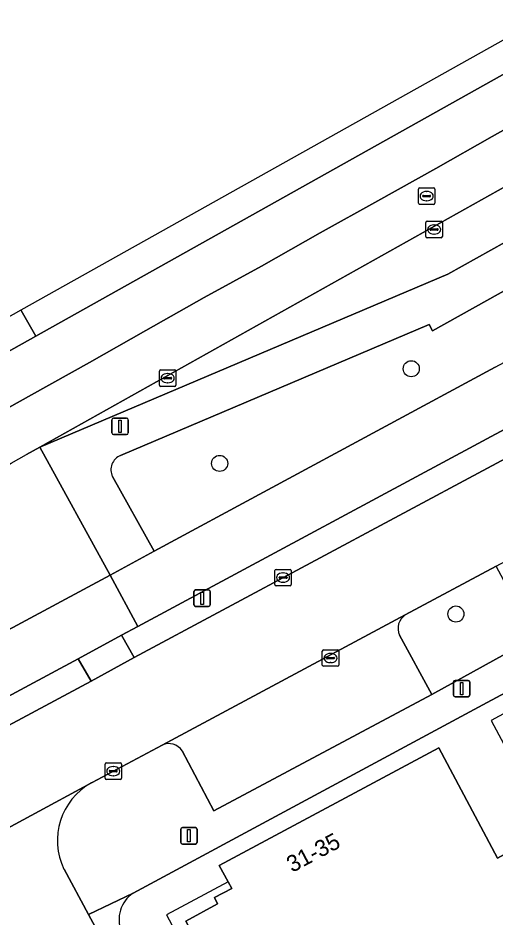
# Model space of a CAD drawing. Extents: x 157793 to 159380, y 380877 to 382313.
# Drawn here: x 159052.3 to 159081.3, y 382069.7 to 382124.3 of the extents above; entities that cross this region are included whole.
import ezdxf

# ---------------------------------------------------------------- set-up
doc = ezdxf.new("R2010")
doc.units = 0
for name, color, linetype in [('IMGEO_Berm_groen', 7, 'Continuous'), ('IMGEO_Boom', 7, 'Continuous'), ('IMGEO_Erf', 7, 'Continuous'), ('IMGEO_Fietspad_gesloten', 7, 'Continuous'), ('IMGEO_Groenvoorziening', 7, 'Continuous'), ('IMGEO_Kolk', 7, 'Continuous'), ('IMGEO_Lichtmast', 7, 'Continuous'), ('IMGEO_OVBaan_gesloten', 7, 'Continuous'), ('IMGEO_Pand', 7, 'Continuous'), ('IMGEO_Pand_nummerreeks', 7, 'Continuous'), ('IMGEO_Pand_overbouw', 7, 'Continuous'), ('IMGEO_Parkeervlak_open', 7, 'Continuous'), ('IMGEO_Rijbaan_lokaal_open', 7, 'Continuous'), ('IMGEO_Rijbaan_regionaal_gesloten', 7, 'Continuous'), ('IMGEO_Rioolput', 7, 'Continuous'), ('IMGEO_Voetpad_open', 7, 'Continuous')]:
    doc.layers.add(name, color=color, linetype=linetype)

msp = doc.modelspace()

# ---------------------------------------------------------------- linework, layer by layer
at = {"layer": 'IMGEO_Berm_groen'}
for points in [[(159137.548, 382154.205), (159052.497, 382106.596)], [(159052.497, 382106.596), (159052.513, 382106.568), (159053.409, 382105), (159130.172, 382148.002)], [(159099.553, 382113.308), (159114.348, 382122.932), (159123.08, 382128.667), (159121.978, 382130.171), (159077.514, 382105.337), (159077.301, 382105.717), (159058.563, 382097.762)], [(159058.08, 382096.488), (159060.6, 382091.948), (159081.307, 382103.128)], [(159082.434, 382099.642), (159059.612, 382087.377), (159058.624, 382086.846), (159059.378, 382085.501), (159091.584, 382102.748)], [(159057.93, 382090.506), (159053.654, 382098.278), (159052.854, 382097.822)], [(158881.481, 381995.291), (158888.972, 381999.625), (158897.957, 382004.553), (159057.93, 382090.506)]]:
    msp.add_lwpolyline(points, dxfattribs=at)
msp.add_lwpolyline([(159056.774, 382084.07), (159055.975, 382085.414), (158946.08, 382026.373), (158946.762, 382025.103), (158947.423, 382025.458)], close=True, dxfattribs=at)
for centre, radius, start, end in [((158952.368, 382355.672), 283.555, 297.04709, 301.26988), ((158761.633, 382603.885), 583.874, 296.552777, 299.918844), ((159058.887, 382096.911), 0.911, 110.8348, 207.6396)]:
    msp.add_arc(centre, radius, start, end, dxfattribs=at)
at = {"layer": 'IMGEO_Boom'}
for centre in [(159076.218, 382103.033), (159064.578, 382097.283), (159078.931, 382088.137)]:
    msp.add_circle(centre, 0.489, dxfattribs=at)
at = {"layer": 'IMGEO_Erf'}
msp.add_lwpolyline([(159105.336, 382096.12), (159105.2, 382096.034), (159104.078, 382095.324), (159088.796, 382087.041), (159080.569, 382082.617), (159059.326, 382071.195)], dxfattribs=at)
msp.add_lwpolyline([(159088.559, 382067.707), (159090.834, 382063.474), (159075.803, 382055.428), (159076.652, 382053.84), (159074.078, 382052.462), (159069.669, 382050.102), (159065.077, 382058.67), (159065.845, 382059.075), (159062.347, 382065.579), (159063.361, 382066.116), (159063.73, 382066.311), (159063.182, 382067.341), (159063.533, 382067.541), (159062.53, 382069.493), (159064.452, 382070.54), (159064.276, 382070.914), (159065.311, 382071.476), (159065.099, 382071.87), (159064.556, 382072.876), (159077.9, 382080.003), (159081.462, 382073.321), (159084.615, 382075.045), (159086.982, 382070.641)], close=True, dxfattribs=at)
msp.add_arc((159060.422, 382069.573), 1.957, 124.0525, 201.8209, dxfattribs=at)
at = {"layer": 'IMGEO_Fietspad_gesloten'}
for points in [[(159081.307, 382103.128), (159060.6, 382091.948), (159057.93, 382090.506), (159059.612, 382087.377), (159082.434, 382099.642)], [(159055.975, 382085.414), (159058.624, 382086.846), (159059.612, 382087.377), (159057.93, 382090.506), (158897.957, 382004.553), (158888.972, 381999.625), (158881.481, 381995.291)], [(158875.467, 381987.331), (158881.205, 381991.01), (158886.036, 381993.975), (158898.811, 382000.858), (158907.714, 382005.78), (158912.658, 382008.417), (158945.023, 382025.805), (158945.704, 382024.537), (158946.762, 382025.103), (158946.08, 382026.373), (159055.975, 382085.414)]]:
    msp.add_lwpolyline(points, dxfattribs=at)
msp.add_arc((158952.368, 382355.672), 283.555, 297.04709, 301.26988, dxfattribs=at)
at = {"layer": 'IMGEO_Groenvoorziening'}
for points in [[(159083.707, 382086.689), (159081.368, 382091.041), (159075.858, 382088.086)], [(159075.496, 382086.851), (159077.462, 382083.248), (159083.707, 382086.689)]]:
    msp.add_lwpolyline(points, dxfattribs=at)
msp.add_arc((159076.416, 382087.252), 1.004, 123.7934, 203.533, dxfattribs=at)
at = {"layer": 'IMGEO_Kolk'}
for p, q in [((159077.106, 382111.06), (159077.106, 382111.912)), ((159077.181, 382111.986), (159078.033, 382111.986)), ((159077.594, 382111.766), (159077.619, 382111.766)), ((159078.107, 382111.912), (159078.107, 382111.06)), ((159077.365, 382111.48), (159077.365, 382111.492)), ((159077.803, 382111.443), (159077.405, 382111.443)), ((159077.408, 382111.529), (159077.806, 382111.529)), ((159077.617, 382111.206), (159077.592, 382111.206)), ((159077.849, 382111.492), (159077.849, 382111.48)), ((159078.033, 382110.986), (159077.181, 382110.986)), ((159060.922, 382102.033), (159060.922, 382102.885)), ((159060.997, 382102.959), (159061.849, 382102.959)), ((159061.181, 382102.453), (159061.181, 382102.465)), ((159061.224, 382102.502), (159061.622, 382102.502)), ((159061.41, 382102.739), (159061.435, 382102.739)), ((159061.665, 382102.465), (159061.665, 382102.453)), ((159061.923, 382102.885), (159061.923, 382102.033)), ((159061.849, 382101.959), (159060.997, 382101.959)), ((159061.619, 382102.416), (159061.221, 382102.416)), ((159061.433, 382102.179), (159061.408, 382102.179)), ((159067.93, 382089.923), (159067.93, 382090.775)), ((159068.005, 382090.849), (159068.857, 382090.849)), ((159068.418, 382090.629), (159068.443, 382090.629)), ((159068.931, 382090.775), (159068.931, 382089.923)), ((159068.189, 382090.343), (159068.189, 382090.355)), ((159068.627, 382090.306), (159068.229, 382090.306)), ((159068.232, 382090.392), (159068.63, 382090.392)), ((159068.441, 382090.069), (159068.416, 382090.069)), ((159068.673, 382090.355), (159068.673, 382090.343)), ((159068.857, 382089.849), (159068.005, 382089.849)), ((159070.816, 382085.038), (159070.816, 382085.89)), ((159070.891, 382085.964), (159071.743, 382085.964)), ((159071.304, 382085.744), (159071.329, 382085.744)), ((159071.817, 382085.89), (159071.817, 382085.038)), ((159071.075, 382085.458), (159071.075, 382085.47)), ((159071.513, 382085.421), (159071.115, 382085.421)), ((159071.118, 382085.507), (159071.516, 382085.507)), ((159071.327, 382085.184), (159071.302, 382085.184)), ((159071.559, 382085.47), (159071.559, 382085.458)), ((159071.743, 382084.964), (159070.891, 382084.964)), ((159057.616, 382078.169), (159057.616, 382079.021)), ((159057.691, 382079.095), (159058.543, 382079.095)), ((159058.617, 382079.021), (159058.617, 382078.169)), ((159057.875, 382078.589), (159057.875, 382078.601)), ((159058.313, 382078.552), (159057.915, 382078.552)), ((159057.918, 382078.638), (159058.316, 382078.638)), ((159058.104, 382078.875), (159058.129, 382078.875)), ((159058.359, 382078.601), (159058.359, 382078.589)), ((159058.543, 382078.095), (159057.691, 382078.095)), ((159058.127, 382078.315), (159058.102, 382078.315))]:
    msp.add_line(p, q, dxfattribs=at)
for points in [[(159077.106, 382111.06), (159077.106, 382111.912)], [(159077.181, 382111.986), (159078.033, 382111.986)], [(159078.107, 382111.912), (159078.107, 382111.06)], [(159078.033, 382110.986), (159077.181, 382110.986)], [(159060.922, 382102.033), (159060.922, 382102.885)], [(159060.997, 382102.959), (159061.849, 382102.959)], [(159061.923, 382102.885), (159061.923, 382102.033)], [(159061.849, 382101.959), (159060.997, 382101.959)], [(159067.93, 382089.923), (159067.93, 382090.775)], [(159068.005, 382090.849), (159068.857, 382090.849)], [(159068.931, 382090.775), (159068.931, 382089.923)], [(159068.857, 382089.849), (159068.005, 382089.849)], [(159070.816, 382085.038), (159070.816, 382085.89)], [(159070.891, 382085.964), (159071.743, 382085.964)], [(159071.817, 382085.89), (159071.817, 382085.038)], [(159071.743, 382084.964), (159070.891, 382084.964)], [(159057.616, 382078.169), (159057.616, 382079.021)], [(159057.691, 382079.095), (159058.543, 382079.095)], [(159058.617, 382079.021), (159058.617, 382078.169)], [(159058.543, 382078.095), (159057.691, 382078.095)]]:
    msp.add_lwpolyline(points, dxfattribs=at)
for centre, radius, start, end in [((159077.183, 382111.91), 0.0765, 91.552, 178.448), ((159077.183, 382111.91), 0.0765, 91.552, 178.448), ((159078.031, 382111.91), 0.0765, 1.552, 88.448), ((159078.031, 382111.91), 0.0765, 1.552, 88.448), ((159077.405, 382111.489), 0.0403, 85.8775, 175.7526), ((159077.402, 382111.479), 0.0366, 178.938, 274.7102), ((159077.806, 382111.486), 0.043, 264.8664, 352.4533), ((159077.81, 382111.491), 0.0386, 1.7309, 96.639), ((159077.183, 382111.062), 0.0765, 181.552, 268.448), ((159077.183, 382111.062), 0.0765, 181.552, 268.448), ((159078.031, 382111.062), 0.0765, 271.552, 358.448), ((159078.031, 382111.062), 0.0765, 271.552, 358.448), ((159060.999, 382102.883), 0.0765, 91.552, 178.448), ((159060.999, 382102.883), 0.0765, 91.552, 178.448), ((159061.221, 382102.462), 0.0403, 85.8775, 175.7526), ((159061.218, 382102.452), 0.0366, 178.938, 274.7102), ((159061.622, 382102.459), 0.043, 264.8664, 352.4533), ((159061.626, 382102.464), 0.0386, 1.7309, 96.639), ((159061.847, 382102.883), 0.0765, 1.552, 88.448), ((159061.847, 382102.883), 0.0765, 1.552, 88.448), ((159060.999, 382102.035), 0.0765, 181.552, 268.448), ((159060.999, 382102.035), 0.0765, 181.552, 268.448), ((159061.847, 382102.035), 0.0765, 271.552, 358.448), ((159061.847, 382102.035), 0.0765, 271.552, 358.448), ((159068.007, 382090.773), 0.0765, 91.552, 178.448), ((159068.007, 382090.773), 0.0765, 91.552, 178.448), ((159068.855, 382090.773), 0.0765, 1.552, 88.448), ((159068.855, 382090.773), 0.0765, 1.552, 88.448), ((159068.007, 382089.925), 0.0765, 181.552, 268.448), ((159068.007, 382089.925), 0.0765, 181.552, 268.448), ((159068.229, 382090.352), 0.0403, 85.8775, 175.7526), ((159068.226, 382090.342), 0.0366, 178.938, 274.7102), ((159068.63, 382090.349), 0.043, 264.8664, 352.4533), ((159068.634, 382090.354), 0.0386, 1.7309, 96.639), ((159068.855, 382089.925), 0.0765, 271.552, 358.448), ((159068.855, 382089.925), 0.0765, 271.552, 358.448), ((159070.893, 382085.888), 0.0765, 91.552, 178.448), ((159070.893, 382085.888), 0.0765, 91.552, 178.448), ((159071.741, 382085.888), 0.0765, 1.552, 88.448), ((159071.741, 382085.888), 0.0765, 1.552, 88.448), ((159070.893, 382085.04), 0.0765, 181.552, 268.448), ((159070.893, 382085.04), 0.0765, 181.552, 268.448), ((159071.115, 382085.467), 0.0403, 85.8775, 175.7526), ((159071.112, 382085.457), 0.0366, 178.938, 274.7102), ((159071.516, 382085.464), 0.043, 264.8664, 352.4533), ((159071.52, 382085.469), 0.0386, 1.7309, 96.639), ((159071.741, 382085.04), 0.0765, 271.552, 358.448), ((159071.741, 382085.04), 0.0765, 271.552, 358.448), ((159057.693, 382079.019), 0.0765, 91.552, 178.448), ((159057.693, 382079.019), 0.0765, 91.552, 178.448), ((159058.541, 382079.019), 0.0765, 1.552, 88.448), ((159058.541, 382079.019), 0.0765, 1.552, 88.448), ((159057.915, 382078.598), 0.0403, 85.8775, 175.7526), ((159057.912, 382078.588), 0.0366, 178.938, 274.7102), ((159058.316, 382078.595), 0.043, 264.8664, 352.4533), ((159058.32, 382078.6), 0.0386, 1.7309, 96.639), ((159057.693, 382078.171), 0.0765, 181.552, 268.448), ((159057.693, 382078.171), 0.0765, 181.552, 268.448), ((159058.541, 382078.171), 0.0765, 271.552, 358.448), ((159058.541, 382078.171), 0.0765, 271.552, 358.448)]:
    msp.add_arc(centre, radius, start, end, dxfattribs=at)
for centre, major_axis, ratio, start_param, end_param in [((159077.593, 382111.486), (-0.387, 0.002), 0.722429, 4.712389, 7.853982), ((159077.618, 382111.486), (-0.39, 0.002), 0.717154, 1.570796, 4.712389), ((159061.409, 382102.459), (-0.387, 0.002), 0.722429, 4.712389, 7.853982), ((159061.434, 382102.459), (-0.39, 0.002), 0.717154, 1.570796, 4.712389), ((159068.417, 382090.349), (-0.387, 0.002), 0.722429, 4.712389, 7.853982), ((159068.442, 382090.349), (-0.39, 0.002), 0.717154, 1.570796, 4.712389), ((159071.303, 382085.464), (-0.387, 0.002), 0.722429, 4.712389, 7.853982), ((159071.328, 382085.464), (-0.39, 0.002), 0.717154, 1.570796, 4.712389), ((159058.103, 382078.595), (-0.387, 0.002), 0.722429, 4.712389, 7.853982), ((159058.128, 382078.595), (-0.39, 0.002), 0.717154, 1.570796, 4.712389)]:
    msp.add_ellipse(centre, major_axis=major_axis, ratio=ratio, start_param=start_param, end_param=end_param, dxfattribs=at)
at = {"layer": 'IMGEO_Lichtmast'}
for p, q in [((159058.031, 382099.133), (159058.031, 382099.933)), ((159058.031, 382099.933), (159058.031, 382099.133)), ((159058.131, 382100.033), (159058.921, 382100.033)), ((159058.921, 382100.033), (159058.131, 382100.033)), ((159059.021, 382099.933), (159059.021, 382099.133)), ((159059.021, 382099.133), (159059.021, 382099.933)), ((159058.921, 382099.033), (159058.131, 382099.033)), ((159058.131, 382099.033), (159058.921, 382099.033)), ((159063.02, 382088.698), (159063.02, 382089.498)), ((159063.02, 382089.498), (159063.02, 382088.698)), ((159063.12, 382089.598), (159063.91, 382089.598)), ((159063.91, 382089.598), (159063.12, 382089.598)), ((159064.01, 382089.498), (159064.01, 382088.698)), ((159064.01, 382088.698), (159064.01, 382089.498)), ((159063.91, 382088.598), (159063.12, 382088.598)), ((159063.12, 382088.598), (159063.91, 382088.598)), ((159078.784, 382083.21), (159078.784, 382084.01)), ((159078.784, 382084.01), (159078.784, 382083.21)), ((159078.884, 382084.11), (159079.674, 382084.11)), ((159079.674, 382084.11), (159078.884, 382084.11)), ((159079.774, 382084.01), (159079.774, 382083.21)), ((159079.774, 382083.21), (159079.774, 382084.01)), ((159079.674, 382083.11), (159078.884, 382083.11)), ((159078.884, 382083.11), (159079.674, 382083.11)), ((159062.316, 382075.172), (159063.106, 382075.172)), ((159063.106, 382075.172), (159062.316, 382075.172)), ((159062.216, 382074.272), (159062.216, 382075.072)), ((159062.216, 382075.072), (159062.216, 382074.272)), ((159063.206, 382075.072), (159063.206, 382074.272)), ((159063.206, 382074.272), (159063.206, 382075.072)), ((159063.106, 382074.172), (159062.316, 382074.172)), ((159062.316, 382074.172), (159063.106, 382074.172))]:
    msp.add_line(p, q, dxfattribs=at)
for points in [[(159058.451, 382099.908), (159058.601, 382099.908), (159058.601, 382099.158), (159058.451, 382099.158), (159058.451, 382099.908)], [(159063.44, 382089.473), (159063.59, 382089.473), (159063.59, 382088.723), (159063.44, 382088.723), (159063.44, 382089.473)], [(159079.204, 382083.985), (159079.354, 382083.985), (159079.354, 382083.235), (159079.204, 382083.235), (159079.204, 382083.985)], [(159062.636, 382075.047), (159062.786, 382075.047), (159062.786, 382074.297), (159062.636, 382074.297), (159062.636, 382075.047)]]:
    msp.add_lwpolyline(points, dxfattribs=at)
for centre, start, end in [((159058.131, 382099.933), 90, 180), ((159058.131, 382099.933), 90, 180), ((159058.921, 382099.933), 0, 90), ((159058.921, 382099.933), 360, 90), ((159058.131, 382099.133), 180, 270), ((159058.131, 382099.133), 180, 270), ((159058.921, 382099.133), 270, 0), ((159058.921, 382099.133), 270, 0), ((159063.12, 382089.498), 90, 180), ((159063.12, 382089.498), 90, 180), ((159063.91, 382089.498), 0, 90), ((159063.91, 382089.498), 360, 90), ((159063.12, 382088.698), 180, 270), ((159063.12, 382088.698), 180, 270), ((159063.91, 382088.698), 270, 0), ((159063.91, 382088.698), 270, 0), ((159078.884, 382084.01), 90, 180), ((159078.884, 382084.01), 90, 180), ((159079.674, 382084.01), 0, 90), ((159079.674, 382084.01), 360, 90), ((159078.884, 382083.21), 180, 270), ((159078.884, 382083.21), 180, 270), ((159079.674, 382083.21), 270, 0), ((159079.674, 382083.21), 270, 0), ((159062.316, 382075.072), 90, 180), ((159062.316, 382075.072), 90, 180), ((159063.106, 382075.072), 0, 90), ((159063.106, 382075.072), 360, 90), ((159062.316, 382074.272), 180, 270), ((159062.316, 382074.272), 180, 270), ((159063.106, 382074.272), 270, 0), ((159063.106, 382074.272), 270, 0)]:
    msp.add_arc(centre, 0.1, start, end, dxfattribs=at)
at = {"layer": 'IMGEO_OVBaan_gesloten'}
msp.add_lwpolyline([(159099.338, 382120.429), (159113.412, 382131.035), (159117.444, 382133.991), (159053.654, 382098.278), (159078.435, 382108.767)], close=True, dxfattribs=at)
at = {"layer": 'IMGEO_Pand'}
msp.add_lwpolyline([(159088.559, 382067.707), (159086.982, 382070.641), (159084.615, 382075.045), (159081.462, 382073.321), (159077.9, 382080.003), (159064.556, 382072.876), (159065.099, 382071.87), (159065.311, 382071.476), (159064.276, 382070.914), (159064.452, 382070.54), (159062.53, 382069.493), (159063.533, 382067.541), (159063.182, 382067.341), (159063.73, 382066.311), (159063.361, 382066.116), (159062.347, 382065.579), (159065.845, 382059.075), (159065.077, 382058.67), (159069.669, 382050.102), (159074.078, 382052.462), (159076.652, 382053.84), (159075.803, 382055.428), (159090.834, 382063.474)], close=True, dxfattribs=at)
at = {"layer": 'IMGEO_Pand_overbouw'}
for points in [[(159090.115, 382086.573), (159081.072, 382081.677), (159084.615, 382075.045), (159086.982, 382070.641), (159088.559, 382067.707), (159097.663, 382072.636), (159092.496, 382082.176)], [(159063.361, 382066.116), (159063.73, 382066.311), (159063.182, 382067.341), (159063.533, 382067.541), (159062.53, 382069.493), (159064.452, 382070.54), (159064.276, 382070.914), (159065.311, 382071.476), (159065.099, 382071.87), (159061.354, 382069.865)]]:
    msp.add_lwpolyline(points, close=True, dxfattribs=at)
at = {"layer": 'IMGEO_Parkeervlak_open'}
for points in [[(159075.858, 382088.086), (159061.089, 382080.183)], [(159062.305, 382079.824), (159064.23, 382076.184), (159077.462, 382083.248), (159075.496, 382086.851)]]:
    msp.add_lwpolyline(points, dxfattribs=at)
for centre, radius, start, end in [((159076.416, 382087.252), 1.004, 123.7934, 203.533), ((159061.487, 382079.292), 0.976, 33.0317, 114.0719)]:
    msp.add_arc(centre, radius, start, end, dxfattribs=at)
at = {"layer": 'IMGEO_Rijbaan_lokaal_open'}
for points in [[(159045.771, 382071.939), (159056.787, 382077.883), (159056.844, 382077.914), (159061.089, 382080.183), (159075.858, 382088.086), (159081.368, 382091.041), (159087.552, 382094.343), (159097.592, 382099.894), (159100.361, 382101.529), (159106.983, 382105.612), (159109.68, 382107.319)], [(159091.584, 382102.748), (159059.378, 382085.501), (159056.774, 382084.07), (158947.423, 382025.458)], [(159056.787, 382077.883), (159045.771, 382071.939)], [(159058.735, 382065.979), (159057.821, 382067.646), (159056.606, 382069.895), (159055.124, 382072.638)]]:
    msp.add_lwpolyline(points, dxfattribs=at)
msp.add_arc((159058.711, 382074.387), 3.991, 118.8245, 205.9916, dxfattribs=at)
at = {"layer": 'IMGEO_Rijbaan_regionaal_gesloten'}
for points in [[(159130.172, 382148.002), (159053.409, 382105), (159050.713, 382103.507), (159037.482, 382096.098)], [(159049.693, 382099.531), (159053.144, 382101.449), (159056.677, 382103.413), (159060.102, 382105.349), (159063.646, 382107.353), (159067.113, 382109.258), (159070.684, 382111.276), (159074.183, 382113.227), (159077.708, 382115.192), (159081.142, 382117.143), (159084.637, 382119.098), (159088.163, 382121.07), (159091.688, 382123.042), (159095.119, 382124.961), (159098.55, 382126.881), (159102.229, 382128.938), (159105.692, 382130.876), (159109.288, 382132.887), (159112.74, 382134.818), (159116.364, 382136.845), (159119.807, 382138.771), (159123.251, 382140.697), (159126.795, 382142.679), (159130.272, 382144.624)], [(159130.272, 382144.624), (159126.795, 382142.679), (159123.251, 382140.697), (159119.807, 382138.771), (159116.364, 382136.845), (159112.74, 382134.818), (159109.288, 382132.887), (159105.692, 382130.876), (159102.229, 382128.938), (159098.55, 382126.881), (159095.119, 382124.961), (159091.688, 382123.042), (159088.163, 382121.07), (159084.637, 382119.098), (159081.142, 382117.143), (159077.708, 382115.192), (159074.183, 382113.227), (159070.684, 382111.276), (159067.113, 382109.258), (159063.646, 382107.353), (159060.102, 382105.349), (159056.677, 382103.413), (159053.144, 382101.449), (159049.693, 382099.531)], [(159052.854, 382097.822), (159053.654, 382098.278), (159117.444, 382133.991), (159129.29, 382140.626)]]:
    msp.add_lwpolyline(points, dxfattribs=at)
msp.add_arc((158761.633, 382603.885), 583.874, 296.552777, 299.918844, dxfattribs=at)
at = {"layer": 'IMGEO_Rioolput'}
for p, q in [((159076.651, 382113.089), (159076.651, 382113.941)), ((159076.726, 382114.015), (159077.578, 382114.015)), ((159077.652, 382113.941), (159077.652, 382113.089)), ((159076.91, 382113.509), (159076.91, 382113.521)), ((159077.348, 382113.472), (159076.95, 382113.472)), ((159076.953, 382113.558), (159077.351, 382113.558)), ((159077.139, 382113.795), (159077.164, 382113.795)), ((159077.394, 382113.521), (159077.394, 382113.509)), ((159077.578, 382113.015), (159076.726, 382113.015)), ((159077.162, 382113.235), (159077.137, 382113.235))]:
    msp.add_line(p, q, dxfattribs=at)
for points in [[(159076.651, 382113.089), (159076.651, 382113.941)], [(159076.726, 382114.015), (159077.578, 382114.015)], [(159077.652, 382113.941), (159077.652, 382113.089)], [(159077.578, 382113.015), (159076.726, 382113.015)]]:
    msp.add_lwpolyline(points, dxfattribs=at)
for centre, radius, start, end in [((159076.728, 382113.939), 0.0765, 91.552, 178.448), ((159076.728, 382113.939), 0.0765, 91.552, 178.448), ((159077.576, 382113.939), 0.0765, 1.552, 88.448), ((159077.576, 382113.939), 0.0765, 1.552, 88.448), ((159076.95, 382113.518), 0.0403, 85.8775, 175.7526), ((159076.947, 382113.508), 0.0366, 178.938, 274.7102), ((159077.351, 382113.515), 0.043, 264.8664, 352.4533), ((159077.355, 382113.52), 0.0386, 1.7309, 96.639), ((159076.728, 382113.091), 0.0765, 181.552, 268.448), ((159076.728, 382113.091), 0.0765, 181.552, 268.448), ((159077.576, 382113.091), 0.0765, 271.552, 358.448), ((159077.576, 382113.091), 0.0765, 271.552, 358.448)]:
    msp.add_arc(centre, radius, start, end, dxfattribs=at)
for centre, major_axis, ratio, start_param, end_param in [((159077.138, 382113.515), (-0.387, 0.002), 0.722429, 4.712389, 7.853982), ((159077.163, 382113.515), (-0.39, 0.002), 0.717154, 1.570796, 4.712389)]:
    msp.add_ellipse(centre, major_axis=major_axis, ratio=ratio, start_param=start_param, end_param=end_param, dxfattribs=at)
at = {"layer": 'IMGEO_Voetpad_open'}
for points in [[(159121.978, 382130.171), (159123.08, 382128.667), (159124.53, 382129.62), (159121.225, 382134.549), (159113.796, 382130.389), (159113.412, 382131.035), (159099.338, 382120.429), (159078.435, 382108.767), (159053.654, 382098.278), (159057.93, 382090.506), (159060.6, 382091.948), (159058.08, 382096.488)], [(159058.563, 382097.762), (159077.301, 382105.717), (159077.514, 382105.337), (159121.978, 382130.171)], [(159113.224, 382103.541), (159109.698, 382101.345), (159102.938, 382097.207), (159099.43, 382095.129), (159097.089, 382093.789), (159090.648, 382090.316), (159083.707, 382086.689), (159077.462, 382083.248), (159064.23, 382076.184), (159062.305, 382079.824)], [(159080.569, 382082.617), (159088.796, 382087.041), (159104.078, 382095.324), (159105.2, 382096.034), (159105.336, 382096.12)], [(159055.124, 382072.638), (159056.606, 382069.895), (159059.326, 382071.195), (159080.569, 382082.617)], [(159061.089, 382080.183), (159056.844, 382077.914), (159056.787, 382077.883)], [(159059.326, 382071.195), (159056.606, 382069.895), (159057.821, 382067.646), (159058.735, 382065.979), (159063.496, 382056.893), (159067.298, 382049.831), (159068.649, 382047.322), (159068.811, 382047.021), (159070.124, 382044.565), (159071.207, 382045.124), (159059.608, 382066.924)]]:
    msp.add_lwpolyline(points, dxfattribs=at)
for points in [[(159049.824, 382105.099), (159049.84, 382105.07), (159050.713, 382103.507), (159053.409, 382105), (159052.513, 382106.568), (159052.497, 382106.596)], [(159055.975, 382085.414), (159056.774, 382084.07), (159059.378, 382085.501), (159058.624, 382086.846)]]:
    msp.add_lwpolyline(points, close=True, dxfattribs=at)
for centre, radius, start, end in [((159058.887, 382096.911), 0.911, 110.8348, 207.6396), ((159061.487, 382079.292), 0.976, 33.0317, 114.0719), ((159058.711, 382074.387), 3.991, 118.8245, 205.9916), ((159060.422, 382069.573), 1.957, 124.0525, 201.8209)]:
    msp.add_arc(centre, radius, start, end, dxfattribs=at)

# ---------------------------------------------------------------- texts
at = {"layer": 'IMGEO_Pand_nummerreeks'}
msp.add_text('31-35', height=1, rotation=27.9088, dxfattribs=at).set_placement((159068.983, 382072.415))

doc.saveas('drawing.dxf')
